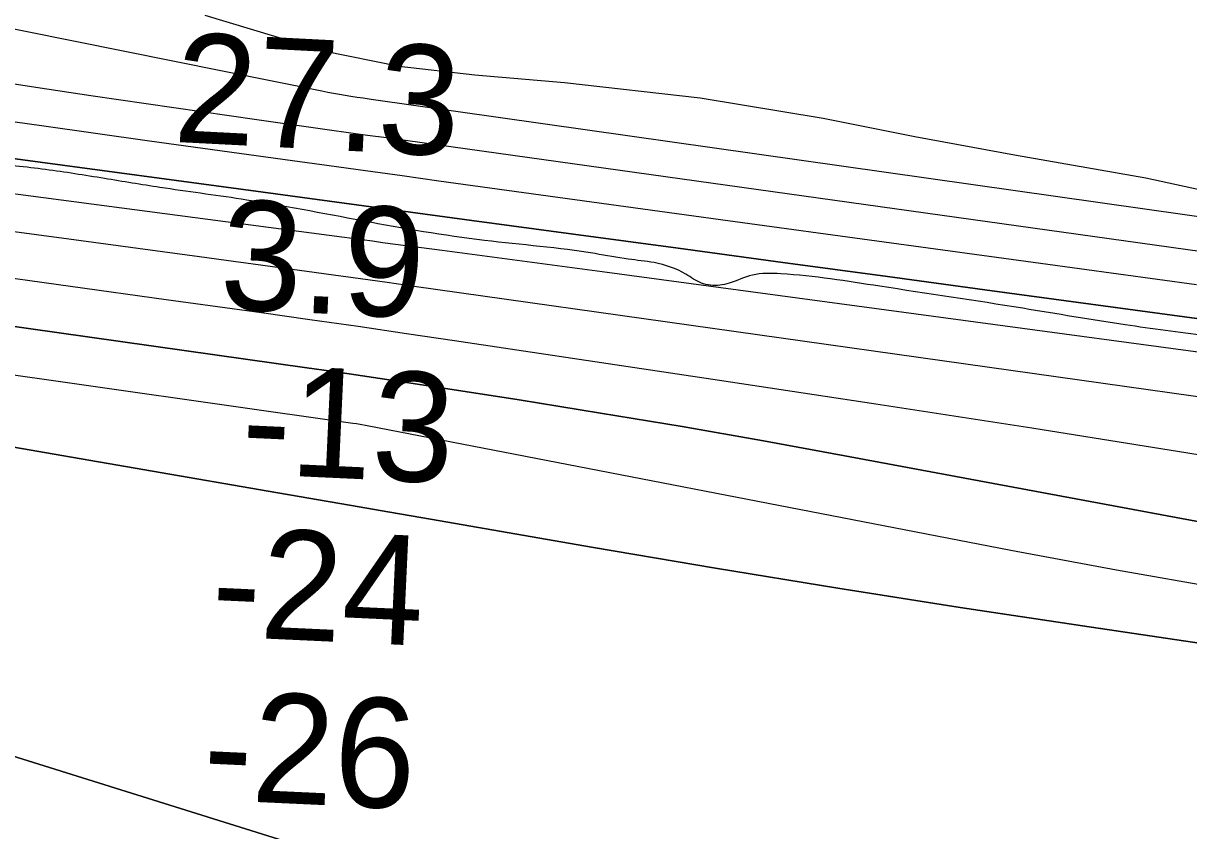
# Model space of a CAD drawing. Extents: x 3297753 to 3335611, y 652252 to 677623.
# Drawn here: x 3327429 to 3328142, y 661676 to 662169 of the extents above; entities that cross this region are included whole.
import ezdxf

# ---------------------------------------------------------------- set-up
doc = ezdxf.new("R2010")
doc.units = 0
for name, color, linetype in [('V-RIVR-EDGE', 7, 'Continuous'), ('V-RIVR-RANG', 7, 'Continuous'), ('V-ROAD-CNTR', 7, 'Continuous'), ('V-SITE-VEGE', 7, 'Continuous'), ('V-TOPO-DPTH', 7, 'Continuous'), ('V-TOPO-MAJR', 7, 'Continuous'), ('V-TOPO-MINR', 7, 'Continuous'), ('V-TOPO-WATR', 7, 'Continuous'), ('V-WETL-SWMP', 7, 'Continuous')]:
    doc.layers.add(name, color=color, linetype=linetype)

msp = doc.modelspace()

# ---------------------------------------------------------------- linework, layer by layer
at = {"layer": 'V-RIVR-EDGE'}
msp.add_spline([(3331038.76, 661614.33), (3331015.55, 661616.46), (3330991.1, 661618.6), (3330971.62, 661619.06), (3330955.05, 661620.76), (3330920.24, 661624.16), (3330900.76, 661626.28), (3330858.5, 661633.02), (3330839.03, 661635.14), (3330820.39, 661641.82), (3330802.57, 661644.76), (3330795.53, 661644.78), (3330777.7, 661643.16), (3330759.46, 661643.21), (3330728.79, 661642.87), (3330721.75, 661645.38), (3330715.54, 661647.46), (3330708.5, 661649.55), (3330679.91, 661652.94), (3330635.98, 661657.19), (3330576.31, 661662.73), (3330543.58, 661666.95), (3330530.74, 661670.72), (3330500.9, 661672.86), (3330450.77, 661680.86), (3330395.24, 661686.8), (3330354.64, 661693.12), (3330298.29, 661701.96), (3330271.77, 661703.27), (3330255.6, 661704.56), (3330226.19, 661711.26), (3330209.2, 661713.37), (3330195.11, 661713.82), (3330163.19, 661712.24), (3330101.44, 661712.81), (3330065.38, 661714.97), (3330053.78, 661717.9), (3330048.82, 661722.06), (3330042.62, 661727.88), (3330032.27, 661733.71), (3330000.78, 661739.17), (3329971.36, 661740.49), (3329959.75, 661738.86), (3329936.53, 661734.77), (3329919.52, 661731.08), (3329896.73, 661731.56), (3329881.39, 661732.84), (3329863.57, 661730.39), (3329856.94, 661734.56), (3329851.97, 661735.4), (3329837.05, 661735.02), (3329820.48, 661737.13), (3329797.27, 661739.26), (3329766.6, 661738.92), (3329750.02, 661741.45), (3329713.97, 661745.69), (3329707.76, 661747.36), (3329704.05, 661754.41), (3329697.01, 661756.92), (3329690.36, 661751.55), (3329679.17, 661752.4), (3329644.78, 661757.46), (3329618.68, 661762.5), (3329571.04, 661772.15), (3329537.07, 661776.79), (3329474.5, 661784.82), (3329449.23, 661788.62), (3329412.35, 661794.1), (3329395.77, 661794.97), (3329382.09, 661795), (3329372.15, 661795.03), (3329344.38, 661797.58), (3329327.81, 661798.45), (3329318.69, 661797.64), (3329274.34, 661798.17), (3329252.79, 661801.54), (3329195.61, 661807.48), (3329121.03, 661818.86), (3329075.04, 661824.77), (3329036.51, 661834.82), (3329003.37, 661842.77), (3328965.25, 661845.36), (3328929.19, 661847.1), (3328910.13, 661848.39), (3328879.06, 661857.17), (3328826.45, 661865.59), (3328781.69, 661870.68), (3328715.81, 661878.72), (3328661.94, 661882.17), (3328658.21, 661885.08), (3328656.98, 661889.64), (3328635.84, 661889.69), (3328604.36, 661895.16), (3328596.9, 661896), (3328588.61, 661895.2), (3328581.97, 661895.63), (3328549.66, 661901.92), (3328499.93, 661905.78), (3328480.46, 661909.97), (3328465.97, 661917.05), (3328455.2, 661918.32), (3328428.27, 661922.12), (3328418.74, 661922.97), (3328415.41, 661918.83), (3328409.6, 661918.02), (3328403.39, 661918.45), (3328401.74, 661921.36), (3328394.71, 661928), (3328342.1, 661938.91), (3328293.21, 661948.57), (3328270.84, 661953.18), (3328208.29, 661968.67), (3328152.36, 661978.34), (3328103.05, 661985.1), (3328040.49, 661995.2), (3327953.07, 662008.68), (3327892.57, 662016.29), (3327875.16, 662015.5), (3327861.06, 662010.56), (3327855.25, 662009.33), (3327844.06, 662010.61), (3327834.54, 662016.02), (3327815.08, 662023.11), (3327799.33, 662025.22), (3327779.03, 662028.59), (3327711.49, 662036.63), (3327562.76, 662061.87), (3327513.03, 662069.04), (3327479.06, 662074.51), (3327443.01, 662079.99), (3327406.96, 662084.22), (3327362.63, 662088.89), (3327314.13, 662089.01), (3327294.65, 662089.47), (3327271.45, 662092.02), (3327231.25, 662096.68), (3327193.13, 662101.74), (3327145.9, 662108.91), (3327115.66, 662116.03), (3327063.45, 662123.2), (3327026.99, 662126.19), (3326973.54, 662133.79), (3326935.83, 662138.44), (3326889.83, 662141.04)], degree=3, dxfattribs=at)
at = {"layer": 'V-ROAD-CNTR'}
msp.add_spline([(3328022.98, 662390.77), (3328495.81, 662335.54), (3329059.97, 662301.13), (3329435.14, 662310.64), (3329616.61, 662316.2), (3329714.43, 662319.26), (3329771.78, 662311.2), (3329825.21, 662280.04), (3329861.11, 662218.42), (3329893.37, 662172.97), (3329949.18, 662160.95), (3330067.71, 662144.06), (3330256.78, 662152.88), (3330465.53, 662159.89), (3330666.45, 662160.95), (3330821.05, 662128.73), (3330941.1, 662044.64), (3331060.4, 662014.28), (3331187.86, 662003.92), (3331370.85, 662025.03), (3331521.58, 662046.55), (3331735.85, 662062.21), (3331979.47, 662091.2), (3332173.64, 662104.2), (3332344.31, 662126.58), (3332611.67, 662193.36), (3332889.91, 662244.78), (3333149.74, 662275.75), (3333340.76, 662299.8), (3333416.41, 662311.35)], degree=3, dxfattribs=at)
at = {"layer": 'V-SITE-VEGE'}
for p, q in [((3327613.01, 662152.35), (3327540.7, 662174.13)), ((3327659.25, 662142.89), (3327613.01, 662152.35)), ((3327705.46, 662137.63), (3327659.25, 662142.89)), ((3327760.24, 662133.02), (3327705.46, 662137.63)), ((3327843.3, 662123.55), (3327760.24, 662133.02)), ((3327918.38, 662111.14), (3327843.3, 662123.55)), ((3327974.56, 662099.88), (3327918.38, 662111.14)), ((3328035.32, 662088.85), (3327974.56, 662099.88)), ((3328115.75, 662074.78), (3328035.32, 662088.85)), ((3328159.18, 662065.32), (3328115.75, 662074.78))]:
    msp.add_line(p, q, dxfattribs=at)
at = {"layer": 'V-TOPO-DPTH'}
for points in [[(3326678.18, 662191.83), (3326725.18, 662185.45), (3326772.16, 662178.95), (3326800.12, 662175.03), (3326833.11, 662170.38), (3326866.1, 662165.7), (3326899.08, 662160.98), (3326932.05, 662156.22), (3327053.7, 662138.58), (3327147.52, 662125.11), (3327241.36, 662111.83), (3327335.24, 662098.82), (3327429.15, 662085.99), (3327571.74, 662066.72), (3327604.74, 662062.26), (3327637.73, 662057.81), (3327670.73, 662053.35), (3327703.73, 662048.9), (3327765.78, 662040.52), (3327829.8, 662031.87), (3327893.82, 662023.22), (3327957.84, 662014.56), (3328021.86, 662005.89), (3328362.36, 661959.75)], [(3328237.08, 661848.19), (3327931.6, 661905.12), (3327881.92, 661914.15), (3327832.19, 661922.89), (3327782.38, 661931.18), (3327732.52, 661939.18), (3327662.56, 661950.08), (3327647.63, 661952.37), (3327632.7, 661954.61), (3327617.76, 661956.79), (3327602.81, 661958.92), (3327413.8, 661985.46), (3327322.13, 661998.3), (3327230.45, 662011.1), (3327138.76, 662023.83), (3327047.07, 662036.51), (3326900.68, 662056.71), (3326882.18, 662059.31), (3326863.7, 662061.98), (3326845.22, 662064.74), (3326826.76, 662067.57), (3326767.03, 662076.86), (3326718.75, 662084.62)], [(3326718.75, 662084.62), (3326767.03, 662076.86), (3326826.76, 662067.57), (3326845.22, 662064.74), (3326863.7, 662061.98), (3326882.18, 662059.31), (3326900.68, 662056.71), (3327047.07, 662036.51), (3327138.76, 662023.83), (3327230.45, 662011.1), (3327322.13, 661998.3), (3327413.8, 661985.46), (3327602.81, 661958.92), (3327617.76, 661956.79), (3327632.7, 661954.61), (3327647.63, 661952.37), (3327662.56, 661950.08), (3327732.52, 661939.18), (3327782.38, 661931.18), (3327832.19, 661922.89), (3327881.92, 661914.15), (3327931.6, 661905.12), (3328237.08, 661848.19)], [(3328215.54, 661931.57), (3327668.35, 662008.61), (3327651.95, 662010.91), (3327635.56, 662013.21), (3327619.17, 662015.49), (3327602.77, 662017.76), (3327586.37, 662020.01), (3327569.97, 662022.26), (3327553.57, 662024.49), (3327537.17, 662026.71), (3327457.32, 662037.48), (3327400.98, 662045.04)], [(3328215.54, 661931.57), (3327668.35, 662008.61), (3327651.95, 662010.91), (3327635.56, 662013.21), (3327619.17, 662015.49), (3327602.77, 662017.76), (3327586.37, 662020.01), (3327569.97, 662022.26), (3327553.57, 662024.49), (3327537.17, 662026.71), (3327457.32, 662037.48), (3327400.98, 662045.04)], [(3326490.16, 661954.47), (3326838.99, 661901.24), (3326841.38, 661900.87), (3326846.16, 661900.12), (3326850.04, 661899.5), (3326853.31, 661898.93), (3326856.57, 661898.28), (3326859.81, 661897.56), (3326863.04, 661896.77), (3327618.72, 661660.5), (3327646.51, 661651.01), (3327674.44, 661641.93), (3327702.6, 661633.65), (3327730.93, 661626), (3327759.5, 661619.32), (3327788.23, 661613.27), (3327845.69, 661602.19), (3327903.3, 661591.21), (3327960.93, 661580.39), (3328018.61, 661569.81), (3328076.32, 661559.38), (3328224.11, 661533)], [(3328224.11, 661533), (3328076.32, 661559.38), (3328018.61, 661569.81), (3327960.93, 661580.39), (3327903.3, 661591.21), (3327845.69, 661602.19), (3327788.23, 661613.27), (3327759.5, 661619.32), (3327730.93, 661626), (3327702.6, 661633.65), (3327674.44, 661641.93), (3327646.51, 661651.01), (3327618.72, 661660.5), (3326863.04, 661896.77), (3326859.81, 661897.56), (3326856.57, 661898.28), (3326853.31, 661898.93), (3326850.04, 661899.5), (3326846.16, 661900.12), (3326841.38, 661900.87), (3326838.99, 661901.24), (3326490.16, 661954.47)], [(3327388.24, 661916.56), (3327448.39, 661906.17), (3327508.54, 661895.78), (3327579.21, 661883.56), (3327604.02, 661879.27), (3327628.84, 661874.98), (3327653.65, 661870.68), (3327678.46, 661866.39), (3327778.03, 661849.14), (3327852.67, 661836.49), (3327927.37, 661824.21), (3328002.15, 661812.48), (3328077, 661801.12), (3328351.44, 661760.5)], [(3328351.44, 661760.5), (3328077, 661801.12), (3328002.15, 661812.48), (3327927.37, 661824.21), (3327852.67, 661836.49), (3327778.03, 661849.14), (3327678.46, 661866.39), (3327653.65, 661870.68), (3327628.84, 661874.98), (3327604.02, 661879.27), (3327579.21, 661883.56), (3327508.54, 661895.78), (3327448.39, 661906.17), (3327388.24, 661916.56)]]:
    msp.add_lwpolyline(points, dxfattribs=at)
at = {"layer": 'V-TOPO-MAJR'}
msp.add_lwpolyline([(3328323.56, 662026.34), (3327642.19, 662122.84), (3327640.91, 662123.03), (3327639.62, 662123.21), (3327637.2, 662123.55), (3327633.5, 662124.1), (3327629.8, 662124.68), (3327626.32, 662125.25), (3327622.74, 662125.86), (3327619.16, 662126.49), (3327615.59, 662127.16), (3327612.02, 662127.86), (3327369.84, 662176.52), (3327286.51, 662192.87), (3327203.1, 662208.74), (3327119.55, 662223.87), (3327035.9, 662238.5), (3326935.43, 662255.62), (3326901.93, 662261.15), (3326056.29, 662559.66)], dxfattribs=at)
at = {"layer": 'V-TOPO-MINR'}
for points in [[(3328362.36, 661959.75), (3328021.86, 662005.89), (3327957.84, 662014.56), (3327893.82, 662023.22), (3327829.8, 662031.87), (3327765.78, 662040.52), (3327703.73, 662048.9), (3327670.73, 662053.35), (3327637.73, 662057.81), (3327604.74, 662062.26), (3327571.74, 662066.72), (3327429.15, 662085.99), (3327335.24, 662098.82), (3327241.36, 662111.83), (3327147.52, 662125.11), (3327053.7, 662138.58), (3326932.05, 662156.22), (3326899.08, 662160.98), (3326866.1, 662165.7), (3326833.11, 662170.38), (3326800.12, 662175.03), (3326772.16, 662178.95), (3326725.18, 662185.45), (3326678.18, 662191.83)], [(3328387.92, 661935.95), (3327783.43, 662017.39), (3327758.98, 662020.68), (3327734.53, 662023.96), (3327710.08, 662027.22), (3327685.63, 662030.47), (3327649.13, 662035.3), (3327642.93, 662036.13), (3327636.72, 662036.95), (3327630.51, 662037.77), (3327624.3, 662038.59), (3327225.32, 662091.15), (3327165.3, 662099.18), (3327105.31, 662107.36), (3327045.34, 662115.78), (3326985.4, 662124.36), (3326907.7, 662135.64), (3326886.62, 662138.69), (3326865.55, 662141.75), (3326844.47, 662144.8), (3326823.39, 662147.84), (3326707.74, 662164.55)], [(3328150.05, 662029.73), (3328093.2, 662037.64), (3327663.07, 662097.64), (3327651.45, 662099.27), (3327639.83, 662100.89), (3327628.21, 662102.52), (3327616.6, 662104.15), (3327572.2, 662110.39), (3327538.4, 662115.21), (3327504.61, 662120.1), (3327470.83, 662125.12), (3327437.07, 662130.21), (3327291.48, 662152.45)], [(3328146.77, 662009.5), (3328051.26, 662022.55), (3327955.75, 662035.63), (3327860.25, 662048.73), (3327683.59, 662072.98), (3327661.18, 662076.06), (3327638.77, 662079.15), (3327616.37, 662082.24), (3327593.96, 662085.33), (3327506.68, 662097.41), (3327440.64, 662106.62), (3327374.62, 662115.9)], [(3328237.08, 661848.19), (3327931.6, 661905.12), (3327881.92, 661914.15), (3327832.19, 661922.89), (3327782.38, 661931.18), (3327732.52, 661939.18), (3327662.56, 661950.08), (3327647.63, 661952.37), (3327632.7, 661954.61), (3327617.76, 661956.79), (3327602.81, 661958.92), (3327413.8, 661985.46), (3327322.13, 661998.3), (3327230.45, 662011.1), (3327138.76, 662023.83), (3327047.07, 662036.51), (3326900.68, 662056.71), (3326882.18, 662059.31), (3326863.7, 662061.98), (3326845.22, 662064.74), (3326826.76, 662067.57), (3326767.03, 662076.86), (3326718.75, 662084.62)], [(3328162.73, 661823.88), (3328097.85, 661835.22), (3328033.08, 661847.23), (3327639.76, 661923.31), (3327638.68, 661923.52), (3327636.5, 661923.94), (3327633.23, 661924.54), (3327630.97, 661924.9), (3327161.74, 661991.57), (3327111.96, 661998.61), (3327062.18, 662005.6), (3327012.39, 662012.53), (3326962.6, 662019.4), (3326928.48, 662024.09), (3326895.75, 662028.67), (3326863.04, 662033.36), (3326830.35, 662038.22), (3326797.67, 662043.18), (3326681.12, 662061.18)], [(3328236.77, 661891.26), (3328141.45, 661906.74), (3328046.09, 661921.92), (3327950.66, 661936.68), (3327855.18, 661951.15), (3327693.15, 661975.34), (3327663.64, 661979.7), (3327634.13, 661984), (3327604.6, 661988.21), (3327575.06, 661992.36), (3327516.9, 662000.44), (3327458.28, 662008.58), (3327399.65, 662016.71)], [(3328224.11, 661533), (3328076.32, 661559.38), (3328018.61, 661569.81), (3327960.93, 661580.39), (3327903.3, 661591.21), (3327845.69, 661602.19), (3327788.23, 661613.27), (3327759.5, 661619.32), (3327730.93, 661626), (3327702.6, 661633.65), (3327674.44, 661641.93), (3327646.51, 661651.01), (3327618.72, 661660.5), (3326863.04, 661896.77), (3326859.81, 661897.56), (3326856.57, 661898.28), (3326853.31, 661898.93), (3326850.04, 661899.5), (3326846.16, 661900.12), (3326841.38, 661900.87), (3326838.99, 661901.24), (3326490.16, 661954.47)], [(3328351.44, 661760.5), (3328077, 661801.12), (3328002.15, 661812.48), (3327927.37, 661824.21), (3327852.67, 661836.49), (3327778.03, 661849.14), (3327678.46, 661866.39), (3327653.65, 661870.68), (3327628.84, 661874.98), (3327604.02, 661879.27), (3327579.21, 661883.56), (3327508.54, 661895.78), (3327448.39, 661906.17), (3327388.24, 661916.56)]]:
    msp.add_lwpolyline(points, dxfattribs=at)
at = {"layer": 'V-TOPO-WATR'}
msp.add_lwpolyline([(3328215.54, 661931.57), (3327668.35, 662008.61), (3327651.95, 662010.91), (3327635.56, 662013.21), (3327619.17, 662015.49), (3327602.77, 662017.76), (3327586.37, 662020.01), (3327569.97, 662022.26), (3327553.57, 662024.49), (3327537.17, 662026.71), (3327457.32, 662037.48), (3327400.98, 662045.04)], dxfattribs=at)
at = {"layer": 'V-WETL-SWMP'}
for p, q in [((3327613.01, 662152.34), (3327540.7, 662174.13)), ((3327659.25, 662142.89), (3327613.01, 662152.34)), ((3327705.46, 662137.63), (3327659.25, 662142.89)), ((3327760.24, 662133.02), (3327705.46, 662137.63)), ((3327843.3, 662123.55), (3327760.24, 662133.02)), ((3327918.38, 662111.14), (3327843.3, 662123.55)), ((3327974.56, 662099.88), (3327918.38, 662111.14)), ((3328035.32, 662088.85), (3327974.56, 662099.88)), ((3328115.75, 662074.77), (3328035.32, 662088.85)), ((3328159.18, 662065.32), (3328115.75, 662074.77))]:
    msp.add_line(p, q, dxfattribs=at)

# ---------------------------------------------------------------- texts
at = {"layer": 'V-RIVR-RANG'}
for s, rotation, p in [('27.3', 357.06833, (3327520.72, 662096.94)), ('3.9', 357.355, (3327548.93, 661994.93)), ('-13', 357.355, (3327561.99, 661894.23)), ('-24', 357.355, (3327543.69, 661794.96)), ('-26', 357.355, (3327538.56, 661695.09))]:
    msp.add_text(s, height=67, rotation=rotation, dxfattribs=at).set_placement(p)

doc.saveas('drawing.dxf')
